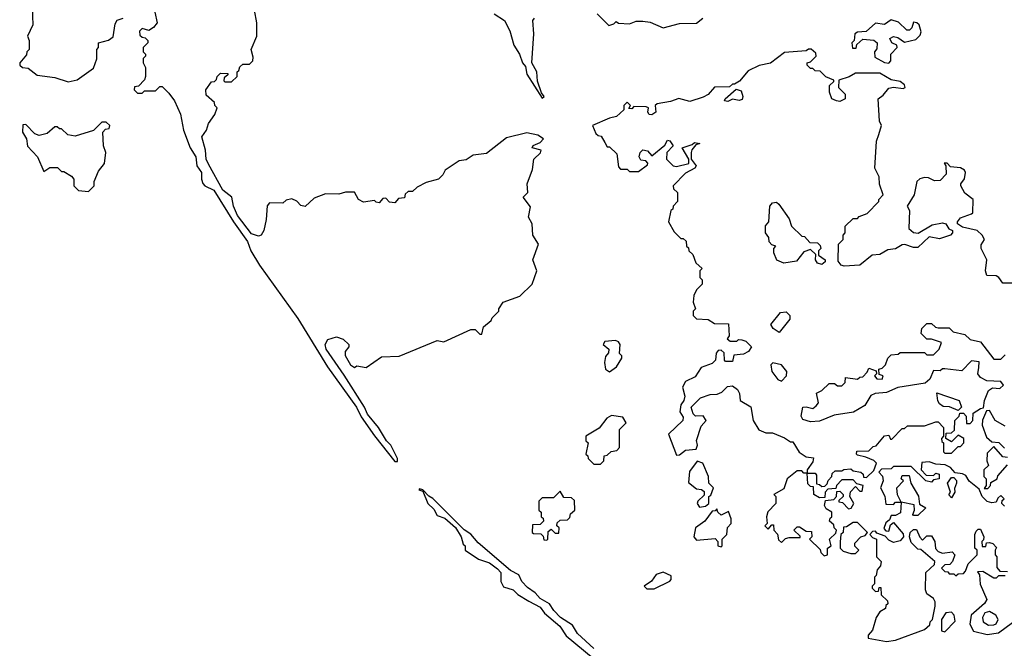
# Model space of a CAD drawing. Extents: x 2769579 to 2883812, y 684207 to 828660.
# Tile 419 of 505: x 2812998 to 2817401, y 796606 to 799419. Entities that reach past the tile are written whole.
import ezdxf

# ---------------------------------------------------------------- set-up
doc = ezdxf.new("R2010")
doc.units = 0

msp = doc.modelspace()

# ---------------------------------------------------------------- linework, layer by layer
at = {"layer": '0CON02XD'}
for points in [[(2813053, 799473), (2813056.7, 799395), (2813032.5, 799345), (2813040, 799325), (2813040, 799285), (2813030, 799275), (2813028.3, 799261.7), (2812997.5, 799225), (2812997.5, 799215), (2813010, 799205), (2813035, 799201.2), (2813075, 799170.8), (2813155, 799160.8), (2813215, 799141.4), (2813255, 799149.2), (2813328.1, 799201.9), (2813343, 799243), (2813342.5, 799285), (2813350, 799295), (2813350, 799315), (2813395, 799326.7), (2813415, 799342.5), (2813425, 799400), (2813434.1, 799415.9), (2813460, 799425)], [(2814448.1, 797828.1), (2814368, 797945), (2814363.9, 797966.1), (2814375, 797987.5), (2814415, 798000), (2814445, 797990), (2814470, 797965), (2814470, 797955), (2814452.5, 797935), (2814453, 797917), (2814477.5, 797875), (2814495, 797862.5), (2814505, 797870), (2814547, 797863), (2814615, 797910), (2814695, 797913.3), (2814865, 797983.8), (2814895, 797977.5), (2815015, 798032), (2815035, 798033.3), (2815055, 798012.5), (2815065, 798012.5), (2815072.5, 798045), (2815106.4, 798073.6), (2815110, 798085), (2815140, 798115), (2815140, 798125), (2815160, 798155), (2815235, 798182.5), (2815290, 798235), (2815310, 798295), (2815292.5, 798345), (2815317.5, 798415), (2815292.5, 798455), (2815290, 798505), (2815272.5, 798535), (2815281.7, 798581.7), (2815250, 798625), (2815270, 798645), (2815267.5, 798685), (2815291.7, 798748.3), (2815297.5, 798795), (2815326.4, 798823.6), (2815330, 798835), (2815290, 798845), (2815293.6, 798856.4), (2815325, 798870), (2815340, 798885), (2815315, 798902.5), (2815265, 798912.5), (2815175, 798890), (2815085, 798820), (2815025, 798812.5), (2814995, 798792.5), (2814963, 798787), (2814900, 798745), (2814890, 798725), (2814870, 798705), (2814815, 798690), (2814775, 798670), (2814755, 798650), (2814735, 798650), (2814721.7, 798638.3), (2814718.3, 798621.7), (2814691.7, 798618.3), (2814675, 798600), (2814651.7, 798601.7), (2814635, 798620), (2814621.7, 798618.3), (2814605, 798600), (2814591.7, 798601.7), (2814585, 798610), (2814535, 798602.5), (2814512.5, 798615), (2814495, 798647.5), (2814455, 798647.5), (2814425, 798637.5), (2814365, 798640), (2814315, 798620), (2814275, 798582.5), (2814255, 798587.5), (2814236.4, 798606.4), (2814215, 798617.5), (2814189.3, 798610.7), (2814175, 798597.5), (2814115, 798600), (2814103.6, 798586.4), (2814100, 798525), (2814088.8, 798475), (2814077.5, 798455), (2814065, 798450), (2814035, 798461.2), (2813972.4, 798542.4), (2813954.2, 798584.2), (2813946.2, 798625), (2813905.7, 798655.7), (2813842.1, 798772.1), (2813832, 798795), (2813828.8, 798835), (2813812, 798895), (2813832.5, 798925), (2813842.5, 798955), (2813870, 798995), (2813880, 799025), (2813870, 799035), (2813868.3, 799048.3), (2813831.7, 799081.7), (2813830, 799105), (2813855, 799140), (2813868.3, 799141.7), (2813878.3, 799151.7), (2813880, 799165), (2813895, 799180), (2813928.3, 799178.3), (2813928.3, 799171.7), (2813911.7, 799158.3), (2813910, 799145), (2813915, 799140), (2813945, 799140), (2813970, 799165), (2813970, 799185), (2813978.3, 799191.7), (2813981.7, 799208.3), (2813995, 799220), (2814025, 799220), (2814040, 799235), (2814041.7, 799251.7), (2814032.5, 799285), (2814057.5, 799345), (2814057.5, 799405), (2814048.3, 799461.7)], [(2813601.7, 799451.7), (2813612.5, 799405), (2813596.4, 799383.6), (2813575, 799370), (2813545, 799380), (2813533, 799367), (2813535, 799350), (2813545, 799340), (2813558.3, 799338.3), (2813570, 799325), (2813570, 799315), (2813550, 799295), (2813550, 799275), (2813560, 799265), (2813560, 799255), (2813550, 799245), (2813550, 799225), (2813560, 799205), (2813560, 799165), (2813555, 799150), (2813528.3, 799121.7), (2813511.7, 799118.3), (2813510, 799105), (2813525, 799090), (2813545, 799090), (2813555, 799100), (2813605, 799100), (2813625, 799120), (2813635, 799120), (2813665, 799090), (2813690, 799055), (2813716.6, 798996.6), (2813730.6, 798925), (2813760, 798845), (2813786, 798805), (2813790, 798765), (2813810, 798735), (2813810, 798705), (2813816.6, 798686.6), (2813826.2, 798675), (2813865.6, 798655.6), (2813953.1, 798515), (2814016.5, 798426.5), (2814031.5, 798385), (2814070.3, 798320.3), (2814242.1, 798082.1), (2814374.2, 797865), (2814503.8, 797685), (2814525, 797642.5), (2814585, 797557.5), (2814675, 797442.5), (2814687.5, 797442.5), (2814686.7, 797455), (2814657.5, 797515), (2814637.5, 797535), (2814602.5, 797595), (2814553.8, 797653.8), (2814540, 797685), (2814448.1, 797828.1)], [(2815120, 799445), (2815165.7, 799415.7), (2815189.3, 799369.3), (2815207.1, 799305), (2815232.5, 799265), (2815246.2, 799225), (2815259.5, 799209.5), (2815266.2, 799175), (2815335, 799067.5), (2815342.5, 799075), (2815331.2, 799091.2), (2815313.6, 799143.6), (2815310.8, 799185), (2815288.8, 799225), (2815297.5, 799355), (2815292.5, 799415), (2815300, 799425)], [(2815580, 799445), (2815633, 799393), (2815655, 799400), (2815665, 799410), (2815675, 799402.5), (2815725, 799400), (2815755, 799412.5), (2815785, 799412.5), (2815817, 799407), (2815875, 799382.5), (2815948.3, 799401.7), (2816025, 799402.5), (2816052.5, 799425)], [(2816885, 799223.8), (2816893.3, 799235), (2816893.3, 799265), (2816922.5, 799295), (2816920, 799305), (2816897.5, 799315), (2816890, 799335), (2816905, 799343.3), (2816925, 799338.8), (2816955, 799317.5), (2817005, 799330), (2817025, 799350), (2817030, 799365), (2817020, 799395), (2817010, 799405), (2816995, 799407.5), (2816988.3, 799381.7), (2816977.5, 799372.5), (2816965, 799372.5), (2816928.3, 799408.3), (2816895, 799417.5), (2816865, 799397.5), (2816825, 799402.5), (2816783.6, 799366.4), (2816745, 799362.5), (2816733.3, 799355), (2816730, 799325), (2816720, 799315), (2816721.7, 799291.7), (2816738.3, 799291.7), (2816741.7, 799308.3), (2816768.3, 799331.7), (2816817, 799327), (2816832.5, 799315), (2816831.7, 799288.3), (2816820, 799275), (2816821.7, 799251.7), (2816865, 799226.7), (2816885, 799223.8)], [(2817515, 798240), (2817395, 798240), (2817377.5, 798265), (2817365, 798272.5), (2817322.5, 798275), (2817317.5, 798295), (2817322.5, 798345), (2817297.5, 798395), (2817298.3, 798411.7), (2817312.5, 798435), (2817302.5, 798455), (2817280, 798475), (2817215, 798490), (2817192.5, 798505), (2817192.5, 798515), (2817205, 798532.5), (2817255, 798550), (2817260, 798555), (2817262.5, 798615), (2817225, 798642.5), (2817207.5, 798675), (2817207.5, 798685), (2817223.8, 798706.2), (2817227.5, 798735), (2817223.3, 798745), (2817205.5, 798755.5), (2817161.2, 798761.2), (2817145, 798777.5), (2817133, 798777), (2817140, 798765), (2817141.7, 798728.3), (2817115, 798700), (2817088.3, 798698.3), (2817061.7, 798711.7), (2817045, 798712.5), (2817023, 798707), (2817010, 798695), (2816997.5, 798635), (2816967.5, 798585), (2816977.5, 798565), (2816973.8, 798485), (2816995, 798466.7), (2817015.9, 798464.1), (2817078.3, 798501.7), (2817125, 798510), (2817140, 798505), (2817153.6, 798483.6), (2817170, 798475), (2817170, 798465), (2817160, 798455), (2817111.7, 798438.3), (2817065, 798446.7), (2817015, 798400), (2816995, 798399.2), (2816956.4, 798413.6), (2816945, 798411.2), (2816915, 798394), (2816880.5, 798389.5), (2816845, 798368.8), (2816810, 798365), (2816755, 798320), (2816685, 798316.2), (2816671.2, 798321.2), (2816658.3, 798338.3), (2816660, 798415), (2816680, 798435), (2816680, 798455), (2816690, 798465), (2816690, 798495), (2816725, 798530), (2816745, 798530), (2816751.7, 798538.3), (2816788.3, 798551.7), (2816840, 798605), (2816840, 798615), (2816860, 798635), (2816843.6, 798683.6), (2816841.2, 798715), (2816822.5, 798755), (2816830, 798875), (2816840, 798905), (2816852.5, 798945), (2816843.3, 798965), (2816837.5, 799065), (2816859.3, 799080.7), (2816885, 799112.5), (2816905, 799117.5), (2816949.3, 799110.7), (2816957.5, 799115), (2816955, 799127.5), (2816935, 799142.5), (2816895, 799150), (2816845, 799178.8), (2816735, 799180), (2816707, 799163), (2816661.7, 799148.3), (2816660, 799115), (2816690, 799085), (2816690, 799065), (2816665, 799053.3), (2816650, 799055), (2816630, 799065), (2816620, 799095), (2816620, 799125), (2816638.3, 799141.7), (2816638.3, 799148.3), (2816603, 799163), (2816578.3, 799188.3), (2816555, 799190), (2816545, 799200), (2816535, 799200), (2816520, 799215), (2816520, 799225), (2816535, 799230), (2816560, 799255), (2816558.3, 799268.3), (2816537, 799287), (2816525, 799287.5), (2816515, 799280), (2816418.3, 799271.7), (2816356.1, 799223.9), (2816305, 799213.3), (2816255, 799190), (2816216.4, 799143.6), (2816195, 799130), (2816185, 799130), (2816171.7, 799118.3), (2816105, 799117.5), (2816076.4, 799083.6), (2816055, 799072.5), (2815995, 799052.5), (2815945, 799066.7), (2815908, 799052), (2815848.3, 799041.7), (2815840, 799035), (2815842.5, 799005), (2815825, 798993.3), (2815812.5, 798995), (2815807.5, 799005), (2815810, 799025), (2815799.3, 799029.3), (2815745, 799030), (2815735, 799020), (2815721.7, 799021.7), (2815730, 799035), (2815715, 799050), (2815700, 799035), (2815700, 799015), (2815667.5, 798985), (2815635, 798977.5), (2815560, 798945), (2815575, 798910), (2815585, 798900), (2815598.3, 798898.3), (2815615, 798870)], [(2816165, 799052.5), (2816150, 799055), (2816152.5, 799065), (2816201.7, 799108.3), (2816225, 799100), (2816232.5, 799075), (2816228.3, 799061.7), (2816215, 799057.5), (2816185, 799062.5), (2816165, 799052.5)], [(2813305, 798650), (2813330, 798675), (2813330, 798695), (2813349.3, 798740.7), (2813377.5, 798775), (2813382.5, 798825), (2813372.5, 798855), (2813370, 798915), (2813381.7, 798928.3), (2813398.3, 798931.7), (2813400, 798945), (2813385, 798960), (2813365, 798960), (2813327, 798923), (2813245, 798897.5), (2813213, 798903), (2813185, 798930), (2813175, 798930), (2813165, 798940), (2813155, 798940), (2813120.7, 798909.3), (2813085, 798900), (2813065, 798907.5), (2813025, 798950), (2813011.7, 798948.3), (2813010, 798915), (2813027.5, 798885), (2813033, 798853), (2813077.5, 798805), (2813105, 798740), (2813133, 798757), (2813167, 798757), (2813185, 798740), (2813195, 798740), (2813229.3, 798719.3), (2813240, 798705), (2813240, 798675), (2813260, 798655), (2813305, 798650)], [(2815615, 798870), (2815625, 798850), (2815635, 798850), (2815668.3, 798818.3), (2815675, 798760), (2815685, 798750), (2815715, 798750), (2815725, 798740), (2815765, 798740), (2815805, 798770), (2815807.5, 798777.5), (2815797.5, 798787.5), (2815775, 798790), (2815767.5, 798805), (2815773.3, 798825), (2815785, 798836.7), (2815805, 798832.5), (2815825, 798810), (2815883, 798857), (2815895, 798880), (2815905, 798877.5), (2815920, 798855), (2815892.5, 798825), (2815890, 798795), (2815920, 798765), (2815935, 798762.5), (2815990, 798775), (2815990, 798795), (2815960, 798845), (2816005, 798860), (2816015, 798870), (2816040, 798865), (2816021.7, 798858.3), (2816003, 798837), (2816000, 798825), (2816000, 798795), (2816022.5, 798765), (2816017.5, 798755), (2815975, 798732.5), (2815920, 798675), (2815921.7, 798661.7), (2815940, 798645), (2815940, 798605), (2815920, 798585), (2815918.3, 798571.7), (2815910, 798565), (2815900, 798515), (2815925, 798470), (2815955, 798440), (2815965, 798440), (2815978.3, 798428.3), (2815980, 798405), (2815988.3, 798398.3), (2815990, 798385), (2816008.3, 798368.3), (2816021.7, 798331.7), (2816050, 798305), (2816040, 798295), (2816040, 798265), (2816050, 798255), (2816050, 798235), (2816025, 798210), (2816012.5, 798185), (2816010, 798155), (2816020, 798125), (2816010, 798115), (2816010, 798095), (2816025, 798080), (2816077, 798077), (2816105, 798060), (2816168.3, 798058.3), (2816170, 798005), (2816161.7, 797991.7), (2816175, 797980), (2816205, 797980), (2816212.5, 797987.5), (2816227, 797987), (2816245, 797980), (2816270, 797955), (2816257.5, 797935), (2816235, 797922.5), (2816191.7, 797918.3), (2816185, 797890), (2816155, 797890), (2816150, 797895), (2816148.3, 797928.3), (2816135, 797940), (2816121.7, 797938.3), (2816113, 797927), (2816110, 797895), (2816095, 797880), (2816045, 797862.5), (2816019.3, 797820.7), (2815975, 797800), (2815962.5, 797775), (2815972.5, 797735), (2815967.5, 797715), (2815954, 797696), (2815950, 797665), (2815965, 797640), (2815963.3, 797625), (2815900, 797565), (2815935, 797470), (2815948.3, 797471.7), (2815975, 797492.5), (2816023, 797497), (2816028.8, 797515), (2816023.9, 797536.1), (2816045, 797600), (2816067.5, 797625), (2816055, 797646.7), (2816020, 797645), (2816010, 797655), (2816000, 797685), (2816043, 797727), (2816085, 797742.5), (2816117, 797743), (2816138.3, 797751.7), (2816163, 797777), (2816185, 797780), (2816207.5, 797765), (2816216.4, 797746.4), (2816220, 797715), (2816267, 797687), (2816277.5, 797625), (2816303.6, 797583.6), (2816335, 797570), (2816365, 797570), (2816418.3, 797548.3), (2816445, 797530), (2816455, 797530), (2816483.3, 797483.3), (2816515, 797463.3), (2816548.3, 797458.3), (2816545, 797440), (2816520, 797405), (2816520, 797390), (2816505, 797390), (2816495, 797400), (2816475, 797400), (2816430, 797365), (2816415, 797320), (2816370, 797295), (2816380, 797285), (2816380, 797255), (2816343, 797217), (2816337.5, 797195), (2816340, 797165), (2816330, 797155), (2816345, 797140), (2816361.7, 797158.3), (2816368.3, 797158.3), (2816370, 797135), (2816387, 797117), (2816391.7, 797091.7), (2816405, 797080), (2816423, 797097), (2816438.3, 797101.7), (2816488.3, 797101.7), (2816488.3, 797108.3), (2816460, 797135), (2816475, 797150), (2816485, 797150), (2816515, 797130), (2816538.3, 797128.3), (2816540, 797105), (2816530, 797095), (2816578.3, 797048.3), (2816580, 797035), (2816595, 797020), (2816610, 797025), (2816610, 797055), (2816627.5, 797065), (2816620, 797095), (2816648.3, 797121.7), (2816650, 797135), (2816640, 797145), (2816638.3, 797158.3), (2816620, 797175), (2816621.7, 797188.3), (2816630, 797195), (2816630, 797215), (2816605, 797230), (2816597.5, 797245), (2816601.7, 797268.3), (2816638.3, 797271.7), (2816650, 797285), (2816651.7, 797308.3), (2816665, 797310), (2816680, 797295), (2816680, 797285), (2816661.7, 797268.3), (2816661.7, 797261.7), (2816678.3, 797258.3), (2816705, 797230), (2816717, 797233), (2816727.5, 797255), (2816710, 797285), (2816713, 797307), (2816735, 797330), (2816755, 797310), (2816765, 797310), (2816770, 797335), (2816741.7, 797341.7), (2816725, 797360), (2816675, 797360), (2816650, 797335), (2816648.3, 797321.7), (2816611.7, 797318.3), (2816600, 797305), (2816598.3, 797281.7), (2816575, 797280), (2816550, 797295), (2816548.3, 797328.3), (2816535, 797330), (2816523, 797343), (2816520, 797390), (2816555, 797390), (2816561.7, 797381.7), (2816561.7, 797341.7), (2816575, 797340), (2816585, 797330), (2816598.3, 797331.7), (2816608.3, 797341.7), (2816613, 797357), (2816630, 797375), (2816631.7, 797388.3), (2816645, 797400), (2816675, 797400), (2816683, 797407), (2816715, 797410), (2816725, 797400), (2816760, 797395), (2816770, 797385), (2816771.7, 797371.7), (2816785, 797370), (2816818.3, 797401.7), (2816830, 797435), (2816817, 797447), (2816781.7, 797461.7), (2816745, 797470), (2816740, 797475), (2816741.7, 797488.3), (2816795, 797490), (2816815, 797510), (2816828.3, 797511.7), (2816865, 797557.5), (2816885, 797560), (2816891.7, 797541.7), (2816898.3, 797541.7), (2816945, 797590), (2816955, 797590), (2816968.3, 797601.7), (2817045, 797602.5), (2817095, 797620), (2817105, 797620), (2817130, 797595), (2817130, 797555), (2817120, 797545), (2817121.7, 797531.7), (2817130, 797525), (2817130, 797485), (2817135, 797480), (2817165, 797480), (2817195, 797510), (2817205, 797510), (2817220, 797525), (2817220, 797545), (2817195, 797560), (2817165, 797530), (2817140, 797545), (2817141.7, 797568.3), (2817165, 797570), (2817178.3, 797581.7), (2817180, 797625), (2817200, 797645), (2817201.7, 797658.3), (2817218.3, 797658.3), (2817230, 797645), (2817231.7, 797611.7), (2817248.3, 797611.7), (2817260, 797625), (2817261.7, 797658.3), (2817295, 797680), (2817308.3, 797681.7), (2817312.5, 797715), (2817330.7, 797759.3), (2817348.3, 797771.7), (2817381.7, 797768.3), (2817397, 797783), (2817385, 797800), (2817323.6, 797803.6), (2817295, 797817.5), (2817282.5, 797835), (2817287, 797863), (2817288.3, 797888.3), (2817255, 797892.5), (2817211.7, 797848.3), (2817135, 797857.5), (2817125, 797857.5), (2817115, 797847.5), (2817085, 797850), (2817068.8, 797811.2), (2817047.7, 797792.3), (2816925, 797773.8), (2816875, 797751.2), (2816823, 797747), (2816805, 797737.5), (2816777.4, 797692.6), (2816727, 797663), (2816640.3, 797649.7), (2816575, 797622), (2816535, 797620), (2816500.7, 797630.7), (2816493.3, 797645), (2816500, 797685), (2816515, 797687.5), (2816545, 797680), (2816559.3, 797690.7), (2816570, 797705), (2816561.7, 797748.3), (2816585, 797760), (2816618.3, 797791.7), (2816641.7, 797791.7), (2816655, 797780), (2816675, 797780), (2816690, 797795), (2816691.7, 797818.3), (2816745, 797810), (2816755, 797820), (2816768.3, 797821.7), (2816788.3, 797841.7), (2816795, 797860), (2816828.3, 797848.3), (2816830, 797835), (2816820, 797825), (2816831.7, 797811.7), (2816855, 797810), (2816860, 797825), (2816841.7, 797831.7), (2816840, 797855), (2816855, 797860), (2816870, 797875), (2816880, 797905), (2816895, 797920), (2816927, 797923), (2816935, 797930), (2817045, 797930), (2817055, 797920), (2817085, 797920), (2817110, 797945), (2817120, 797975), (2817075, 797990), (2817055, 797990), (2817030, 798015), (2817033, 798037), (2817055, 798060), (2817075, 798060), (2817093, 798043), (2817105, 798040), (2817155, 798040), (2817173, 798023), (2817225, 798010), (2817248.3, 797988.3), (2817295, 797977.5), (2817355, 797900), (2817385, 797900), (2817405, 797920)], [(2816585, 798323.3), (2816565, 798330), (2816557.5, 798345), (2816558.3, 798368.3), (2816535, 798390), (2816505, 798380), (2816471.7, 798338.3), (2816415, 798330), (2816383.6, 798343.6), (2816370, 798375), (2816370, 798395), (2816380, 798405), (2816361.7, 798411.7), (2816350, 798425), (2816347.5, 798445), (2816332.5, 798465), (2816333, 798497), (2816347.5, 798515), (2816352.5, 798585), (2816365, 798600), (2816381.7, 798601.7), (2816393, 798593), (2816438.3, 798528.3), (2816450, 798495), (2816495, 798450), (2816508.3, 798448.3), (2816531.7, 798421.7), (2816565, 798420), (2816578.3, 798408.3), (2816580, 798395), (2816570, 798385), (2816570, 798365), (2816600, 798345), (2816600, 798335), (2816585, 798323.3)], [(2816395, 798020), (2816367, 798037), (2816357.5, 798055), (2816400.7, 798109.3), (2816425, 798112.5), (2816442.5, 798095), (2816441.7, 798078.3), (2816395, 798020)], [(2815635, 797843.8), (2815667.5, 797865), (2815690, 797905), (2815690, 797915), (2815680, 797925), (2815682.5, 797965), (2815675, 797977.5), (2815663, 797983), (2815615, 797978.8), (2815607.5, 797965), (2815632.5, 797945), (2815631.7, 797928.3), (2815618.3, 797911.7), (2815613.3, 797885), (2815617.5, 797855), (2815635, 797843.8)], [(2816405, 797801.2), (2816427.5, 797825), (2816429.2, 797845), (2816405, 797874.3), (2816366.4, 797883.6), (2816357.5, 797875), (2816361.2, 797845), (2816388.8, 797808.8), (2816405, 797801.2)], [(2817195, 797670), (2817156.4, 797686.4), (2817128.3, 797688.3), (2817110.7, 797700.7), (2817103.6, 797713.6), (2817100, 797750), (2817200, 797715), (2817210, 797685), (2817195, 797670)], [(2817405, 797600), (2817360, 797625), (2817335, 797670), (2817321.7, 797668.3), (2817303, 797627), (2817302.5, 797605), (2817321.7, 797551.7), (2817345, 797530), (2817377, 797527), (2817401.7, 797501.7)], [(2815595, 797430), (2815610, 797445), (2815611.7, 797468.3), (2815625, 797470), (2815643, 797487), (2815668.3, 797491.7), (2815680, 797505), (2815680, 797585), (2815710, 797615), (2815695, 797640), (2815645, 797647.5), (2815623.3, 797636.7), (2815589.3, 797590.7), (2815530, 797555), (2815530, 797535), (2815540, 797525), (2815530, 797475), (2815538.3, 797468.3), (2815540, 797455), (2815565, 797430), (2815595, 797430)], [(2817415, 797460), (2817395, 797462.5), (2817355, 797510), (2817325, 797480), (2817322.5, 797445), (2817330, 797425), (2817310, 797405), (2817310, 797375), (2817320, 797365), (2817320, 797335), (2817311.7, 797321.7), (2817328.3, 797321.7), (2817340, 797335), (2817341.7, 797348.3), (2817370, 797365), (2817371.7, 797378.3), (2817415, 797427.5)], [(2816038.3, 797238.3), (2816065, 797242.5), (2816080, 797255), (2816080, 797285), (2816088.3, 797291.7), (2816100, 797325), (2816080, 797345), (2816077.5, 797375), (2816052.5, 797435), (2816027, 797443), (2815993, 797397), (2815988.3, 797348.3), (2816025, 797320), (2816047, 797317), (2816058.3, 797308.3), (2816058.3, 797291.7), (2816030, 797265), (2816027.5, 797255), (2816038.3, 797238.3)], [(2817401.7, 797241.7), (2817390, 797255), (2817391.7, 797268.3), (2817400, 797275), (2817385, 797290), (2817371.7, 797278.3), (2817365, 797260), (2817345, 797257.5), (2817323.9, 797263.9), (2817302.5, 797285), (2817288.3, 797318.3), (2817243.6, 797353.6), (2817229.3, 797379.3), (2817215, 797387.5), (2817181.7, 797391.7), (2817160, 797415), (2817137, 797427), (2817095, 797430), (2817065, 797440), (2817031.7, 797438.3), (2817030, 797405), (2817051.7, 797381.7), (2817085, 797380), (2817095, 797390), (2817110, 797385), (2817110, 797365), (2817085, 797360), (2817075, 797350), (2817050, 797355), (2816985, 797420), (2816905, 797420), (2816895, 797410), (2816851.7, 797408.3), (2816840, 797395), (2816857, 797377), (2816860, 797355), (2816847.5, 797325), (2816867, 797287), (2816871.7, 797251.7), (2816905, 797250), (2816915, 797260), (2816940, 797260), (2816937, 797213), (2816915, 797200), (2816895, 797200), (2816888.3, 797181.7), (2816871.7, 797168.3), (2816863, 797143), (2816871.7, 797131.7), (2816885, 797130), (2816891.7, 797158.3), (2816905, 797170), (2816948.3, 797118.3), (2816950, 797105), (2816935, 797087.5), (2816905, 797080), (2816885, 797090), (2816868.3, 797108.3), (2816831.7, 797121.7), (2816825, 797130), (2816811.7, 797128.3), (2816800, 797115), (2816811.7, 797101.7), (2816830, 797095), (2816830, 797015), (2816850, 796995), (2816847.5, 796975), (2816833, 796957), (2816828.3, 796931.7), (2816820, 796925), (2816820, 796895), (2816810, 796885), (2816810, 796875), (2816825, 796860), (2816838.3, 796861.7), (2816841.7, 796878.3), (2816848.3, 796878.3), (2816850, 796845), (2816878.3, 796818.3), (2816880, 796805), (2816871.7, 796798.3), (2816870, 796785), (2816845, 796770), (2816827.5, 796745), (2816811.7, 796688.3), (2816792.5, 796665), (2816791.7, 796651.7), (2816875, 796636.2), (2816915, 796643.3), (2817045, 796690), (2817068.3, 796711.7), (2817070, 796725), (2817080, 796735), (2817092.5, 796795), (2817092.5, 796815), (2817085, 796830), (2817055, 796850), (2817048.3, 796868.3), (2817050, 796945), (2817088.3, 796981.7), (2817090, 796995), (2817028.3, 797048.3), (2817015, 797050), (2816985, 797080), (2816977.5, 797105), (2816980, 797125), (2816995, 797137.5), (2817008.3, 797138.3), (2817023, 797103), (2817035, 797090), (2817055, 797110), (2817075, 797110), (2817090, 797085), (2817093, 797053), (2817105, 797040), (2817125, 797032.5), (2817168.3, 797038.3), (2817180, 797025), (2817170, 796995), (2817158.3, 796981.7), (2817135, 796980), (2817120, 796965), (2817135, 796950), (2817148.3, 796948.3), (2817155, 796940), (2817175, 796940), (2817185, 796930), (2817195, 796940), (2817218.3, 796941.7), (2817228.3, 796951.7), (2817240, 796985), (2817280, 797025), (2817280, 797045), (2817270, 797055), (2817270, 797115), (2817275, 797130), (2817285, 797140), (2817295, 797140), (2817310, 797105), (2817308.3, 797091.7), (2817300, 797085), (2817301.7, 797061.7), (2817318.3, 797061.7), (2817321.7, 797078.3), (2817335, 797080), (2817350, 797075), (2817367, 797057), (2817360, 797045), (2817360, 797025), (2817367.5, 797015), (2817368.3, 796968.3), (2817381.7, 796951.7), (2817415, 796950)], [(2817015, 797200), (2816995, 797200), (2816992.5, 797205), (2817000, 797225), (2816998.3, 797248.3), (2816940, 797260), (2816923, 797293), (2816920, 797325), (2816950, 797355), (2816940, 797365), (2816945, 797380), (2816975, 797380), (2816982.5, 797345), (2817017, 797287), (2817021.7, 797251.7), (2817050, 797235), (2817015, 797200)], [(2817165, 797280), (2817152.5, 797292.5), (2817160, 797305), (2817147.5, 797345), (2817165, 797370), (2817175, 797370), (2817187, 797357), (2817187.5, 797345), (2817178.3, 797321.7), (2817180, 797305), (2817165, 797280)], [(2815565.9, 796605.9), (2815492.9, 796672.9), (2815469.3, 796709.3), (2815416.7, 796745), (2815386.7, 796775), (2815367.5, 796805), (2815325, 796830), (2815302.5, 796855), (2815268.8, 796878.8), (2815243.3, 796905), (2815230, 796935), (2815192.5, 796955), (2815048.3, 797078.3), (2815015, 797116.7), (2814986.1, 797136.1), (2814845, 797276.7), (2814826.7, 797286.7), (2814800, 797315), (2814785, 797320), (2814782.5, 797315), (2814800, 797310), (2814823.3, 797255), (2814849.3, 797229.3), (2814865, 797200), (2814898.8, 797188.8), (2814946.7, 797146.7), (2814972.5, 797105), (2814981.7, 797071.7), (2814990, 797065), (2814990, 797045), (2815050, 797005), (2815098.3, 796988.3), (2815135, 796962.5), (2815150, 796945), (2815150, 796905), (2815162, 796882), (2815205, 796867.5), (2815225, 796847.5), (2815275, 796817.5), (2815325, 796790), (2815345, 796763.3), (2815413.3, 796705), (2815442.3, 796662.3), (2815605, 796526.7)], [(2815355, 797090), (2815360, 797095), (2815361.7, 797128.3), (2815375, 797140), (2815391.7, 797121.7), (2815408.3, 797121.7), (2815410, 797145), (2815400, 797155), (2815401.7, 797168.3), (2815415, 797180), (2815448.3, 797181.7), (2815458.3, 797191.7), (2815461.7, 797208.3), (2815480, 797225), (2815478.3, 797268.3), (2815465, 797280), (2815431.7, 797281.7), (2815415, 797310), (2815385, 797280), (2815335, 797280), (2815320, 797265), (2815320, 797225), (2815330, 797215), (2815330, 797195), (2815338.3, 797188.3), (2815340, 797175), (2815325, 797160), (2815291.7, 797158.3), (2815290, 797125), (2815295, 797120), (2815328.3, 797118.3), (2815338.3, 797108.3), (2815341.7, 797091.7), (2815355, 797090)], [(2816135, 797060), (2816140, 797065), (2816140, 797095), (2816160, 797115), (2816163, 797147), (2816180, 797165), (2816180, 797185), (2816168.3, 797218.3), (2816135, 797202.5), (2816120, 797215), (2816115, 797230), (2816108.3, 797221.7), (2816095, 797220), (2816062.5, 797175), (2816020, 797145), (2816012.5, 797105), (2816025, 797090), (2816107.5, 797097.5), (2816120, 797085), (2816120, 797065), (2816135, 797060)], [(2816735, 797030), (2816750, 797045), (2816733, 797063), (2816733, 797077), (2816760, 797105), (2816778.3, 797111.7), (2816790, 797125), (2816745, 797170), (2816725, 797170), (2816695, 797150), (2816681.7, 797148.3), (2816680, 797125), (2816670, 797115), (2816667, 797083), (2816667.5, 797055), (2816681.2, 797041.2), (2816715, 797030), (2816735, 797030)], [(2815835, 796872.5), (2815905, 796906.7), (2815911.2, 796915), (2815911.2, 796931.2), (2815875, 796946.7), (2815843.6, 796936.4), (2815823, 796907), (2815790, 796885), (2815803, 796873), (2815835, 796872.5)], [(2817405, 796930), (2817375, 796930), (2817365, 796920), (2817355, 796920), (2817305, 796950), (2817281.7, 796948.3), (2817290, 796935), (2817293, 796893), (2817322.5, 796825), (2817313, 796807), (2817252.5, 796755), (2817246.7, 796715), (2817263.9, 796683.9), (2817325, 796668.8), (2817375, 796676.2), (2817438.3, 796721.7)], [(2817330.3, 796710.3), (2817355, 796712), (2817365, 796716.7), (2817373.8, 796735), (2817364, 796755), (2817335, 796771.4), (2817313.8, 796765), (2817304, 796745), (2817306.2, 796725), (2817330.3, 796710.3)], [(2817135, 796680), (2817181.7, 796728.3), (2817177.5, 796755), (2817165, 796767.5), (2817140, 796765), (2817120, 796735), (2817120, 796685), (2817135, 796680)]]:
    msp.add_lwpolyline(points, dxfattribs=at)

doc.saveas('drawing.dxf')
